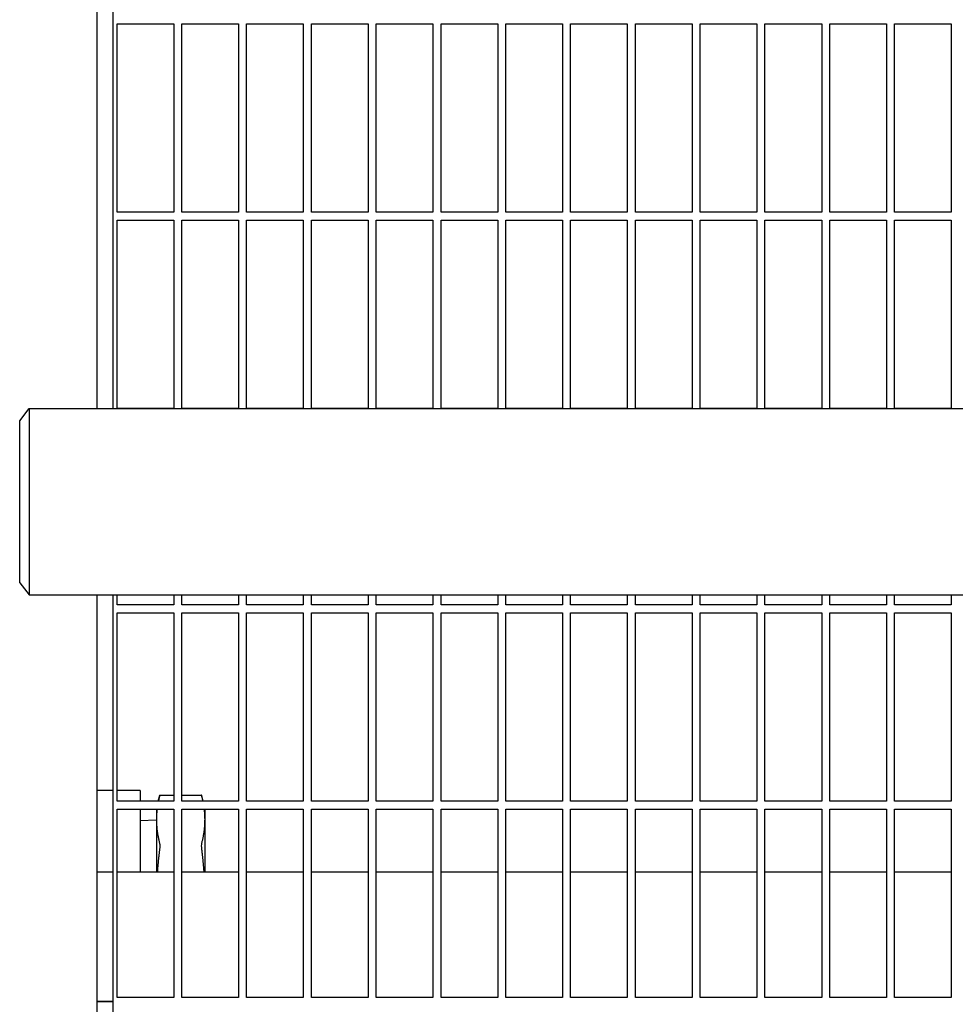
# Model space of a CAD drawing. Header units: inches. Extents: x 5 to 1128, y -85 to 748.
# Tile 666 of 693: x 743 to 758, y 610 to 625. Entities that reach past the tile are written whole.
import ezdxf

# ---------------------------------------------------------------- set-up
doc = ezdxf.new("R2010")
doc.units = ezdxf.units.IN
doc.header["$LTSCALE"] = 32
doc.header["$MEASUREMENT"] = 0
doc.layers.add('Visible (ANSI)', color=7, linetype='Continuous', lineweight=30)

msp = doc.modelspace()

# ---------------------------------------------------------------- linework, layer by layer
at = {"layer": 'Visible (ANSI)'}
for p, q in [((744.36063, 630.31478), (744.36063, 618.76228)), ((744.61063, 630.31478), (744.61063, 618.76228)), ((744.67313, 621.79728), (744.67313, 624.70353)), ((744.67313, 624.70353), (745.54813, 624.70353)), ((745.54813, 624.70353), (745.54813, 621.79728)), ((745.67313, 621.79728), (745.67313, 624.70353)), ((745.67313, 624.70353), (746.54813, 624.70353)), ((746.54813, 624.70353), (746.54813, 621.79728)), ((746.67313, 621.79728), (746.67313, 624.70353)), ((746.67313, 624.70353), (747.54813, 624.70353)), ((747.54813, 624.70353), (747.54813, 621.79728)), ((747.67313, 621.79728), (747.67313, 624.70353)), ((747.67313, 624.70353), (748.54813, 624.70353)), ((748.54813, 624.70353), (748.54813, 621.79728)), ((748.67313, 621.79728), (748.67313, 624.70353)), ((748.67313, 624.70353), (749.54813, 624.70353)), ((749.54813, 624.70353), (749.54813, 621.79728)), ((749.67313, 621.79728), (749.67313, 624.70353)), ((749.67313, 624.70353), (750.54813, 624.70353)), ((750.54813, 624.70353), (750.54813, 621.79728)), ((750.67313, 621.79728), (750.67313, 624.70353)), ((750.67313, 624.70353), (751.54813, 624.70353)), ((751.54813, 624.70353), (751.54813, 621.79728)), ((751.67313, 621.79728), (751.67313, 624.70353)), ((751.67313, 624.70353), (752.54813, 624.70353)), ((752.54813, 624.70353), (752.54813, 621.79728)), ((752.67313, 621.79728), (752.67313, 624.70353)), ((752.67313, 624.70353), (753.54813, 624.70353)), ((753.54813, 624.70353), (753.54813, 621.79728)), ((753.67313, 621.79728), (753.67313, 624.70353)), ((753.67313, 624.70353), (754.54813, 624.70353)), ((754.54813, 624.70353), (754.54813, 621.79728)), ((754.67313, 621.79728), (754.67313, 624.70353)), ((754.67313, 624.70353), (755.54813, 624.70353)), ((755.54813, 624.70353), (755.54813, 621.79728)), ((755.67313, 621.79728), (755.67313, 624.70353)), ((755.67313, 624.70353), (756.54813, 624.70353)), ((756.54813, 624.70353), (756.54813, 621.79728)), ((756.67313, 621.79728), (756.67313, 624.70353)), ((756.67313, 624.70353), (757.54813, 624.70353)), ((757.54813, 624.70353), (757.54813, 621.79728)), ((745.54813, 621.79728), (744.67313, 621.79728)), ((746.54813, 621.79728), (745.67313, 621.79728)), ((747.54813, 621.79728), (746.67313, 621.79728)), ((748.54813, 621.79728), (747.67313, 621.79728)), ((749.54813, 621.79728), (748.67313, 621.79728)), ((750.54813, 621.79728), (749.67313, 621.79728)), ((751.54813, 621.79728), (750.67313, 621.79728)), ((752.54813, 621.79728), (751.67313, 621.79728)), ((753.54813, 621.79728), (752.67313, 621.79728)), ((754.54813, 621.79728), (753.67313, 621.79728)), ((755.54813, 621.79728), (754.67313, 621.79728)), ((756.54813, 621.79728), (755.67313, 621.79728)), ((757.54813, 621.79728), (756.67313, 621.79728)), ((744.67313, 618.76603), (744.67313, 621.67228)), ((744.67313, 621.67228), (745.54813, 621.67228)), ((745.54813, 621.67228), (745.54813, 618.76603)), ((745.67313, 618.76603), (745.67313, 621.67228)), ((745.67313, 621.67228), (746.54813, 621.67228)), ((746.54813, 621.67228), (746.54813, 618.76603)), ((746.67313, 618.76603), (746.67313, 621.67228)), ((746.67313, 621.67228), (747.54813, 621.67228)), ((747.54813, 621.67228), (747.54813, 618.76603)), ((747.67313, 618.76603), (747.67313, 621.67228)), ((747.67313, 621.67228), (748.54813, 621.67228)), ((748.54813, 621.67228), (748.54813, 618.76603)), ((748.67313, 618.76603), (748.67313, 621.67228)), ((748.67313, 621.67228), (749.54813, 621.67228)), ((749.54813, 621.67228), (749.54813, 618.76603)), ((749.67313, 618.76603), (749.67313, 621.67228)), ((749.67313, 621.67228), (750.54813, 621.67228)), ((750.54813, 621.67228), (750.54813, 618.76603)), ((750.67313, 618.76603), (750.67313, 621.67228)), ((750.67313, 621.67228), (751.54813, 621.67228)), ((751.54813, 621.67228), (751.54813, 618.76603)), ((751.67313, 618.76603), (751.67313, 621.67228)), ((751.67313, 621.67228), (752.54813, 621.67228)), ((752.54813, 621.67228), (752.54813, 618.76603)), ((752.67313, 618.76603), (752.67313, 621.67228)), ((752.67313, 621.67228), (753.54813, 621.67228)), ((753.54813, 621.67228), (753.54813, 618.76603)), ((753.67313, 618.76603), (753.67313, 621.67228)), ((753.67313, 621.67228), (754.54813, 621.67228)), ((754.54813, 621.67228), (754.54813, 618.76603)), ((754.67313, 618.76603), (754.67313, 621.67228)), ((754.67313, 621.67228), (755.54813, 621.67228)), ((755.54813, 621.67228), (755.54813, 618.76603)), ((755.67313, 618.76603), (755.67313, 621.67228)), ((755.67313, 621.67228), (756.54813, 621.67228)), ((756.54813, 621.67228), (756.54813, 618.76603)), ((756.67313, 618.76603), (756.67313, 621.67228)), ((756.67313, 621.67228), (757.54813, 621.67228)), ((757.54813, 621.67228), (757.54813, 618.76603)), ((743.17063, 618.57478), (743.31451, 618.76228)), ((743.31451, 618.76228), (743.31451, 615.88728)), ((743.31451, 618.76228), (757.89176, 618.76228)), ((745.54813, 618.76603), (744.67313, 618.76603)), ((746.54813, 618.76603), (745.67313, 618.76603)), ((747.54813, 618.76603), (746.67313, 618.76603)), ((748.54813, 618.76603), (747.67313, 618.76603)), ((749.54813, 618.76603), (748.67313, 618.76603)), ((750.54813, 618.76603), (749.67313, 618.76603)), ((751.54813, 618.76603), (750.67313, 618.76603)), ((752.54813, 618.76603), (751.67313, 618.76603)), ((753.54813, 618.76603), (752.67313, 618.76603)), ((754.54813, 618.76603), (753.67313, 618.76603)), ((755.54813, 618.76603), (754.67313, 618.76603)), ((756.54813, 618.76603), (755.67313, 618.76603)), ((757.54813, 618.76603), (756.67313, 618.76603)), ((743.17063, 616.07478), (743.17063, 618.57478)), ((743.17063, 616.07478), (743.31451, 615.88728)), ((743.31451, 615.88728), (757.89176, 615.88728)), ((744.36063, 615.88728), (744.36063, 607.77228)), ((744.61063, 615.88728), (744.61063, 607.77228)), ((744.67313, 615.73478), (744.67313, 615.88728)), ((745.54813, 615.88728), (745.54813, 615.73478)), ((745.67313, 615.73478), (745.67313, 615.88728)), ((746.54813, 615.88728), (746.54813, 615.73478)), ((746.67313, 615.73478), (746.67313, 615.88728)), ((747.54813, 615.88728), (747.54813, 615.73478)), ((747.67313, 615.73478), (747.67313, 615.88728)), ((748.54813, 615.88728), (748.54813, 615.73478)), ((748.67313, 615.73478), (748.67313, 615.88728)), ((749.54813, 615.88728), (749.54813, 615.73478)), ((749.67313, 615.73478), (749.67313, 615.88728)), ((750.54813, 615.88728), (750.54813, 615.73478)), ((750.67313, 615.73478), (750.67313, 615.88728)), ((751.54813, 615.88728), (751.54813, 615.73478)), ((751.67313, 615.73478), (751.67313, 615.88728)), ((752.54813, 615.88728), (752.54813, 615.73478)), ((752.67313, 615.73478), (752.67313, 615.88728)), ((753.54813, 615.88728), (753.54813, 615.73478)), ((753.67313, 615.73478), (753.67313, 615.88728)), ((754.54813, 615.88728), (754.54813, 615.73478)), ((754.67313, 615.73478), (754.67313, 615.88728)), ((755.54813, 615.88728), (755.54813, 615.73478)), ((755.67313, 615.73478), (755.67313, 615.88728)), ((756.54813, 615.88728), (756.54813, 615.73478)), ((756.67313, 615.73478), (756.67313, 615.88728)), ((757.54813, 615.88728), (757.54813, 615.73478)), ((745.54813, 615.73478), (744.67313, 615.73478)), ((746.54813, 615.73478), (745.67313, 615.73478)), ((747.54813, 615.73478), (746.67313, 615.73478)), ((748.54813, 615.73478), (747.67313, 615.73478)), ((749.54813, 615.73478), (748.67313, 615.73478)), ((750.54813, 615.73478), (749.67313, 615.73478)), ((751.54813, 615.73478), (750.67313, 615.73478)), ((752.54813, 615.73478), (751.67313, 615.73478)), ((753.54813, 615.73478), (752.67313, 615.73478)), ((754.54813, 615.73478), (753.67313, 615.73478)), ((755.54813, 615.73478), (754.67313, 615.73478)), ((756.54813, 615.73478), (755.67313, 615.73478)), ((757.54813, 615.73478), (756.67313, 615.73478)), ((744.67313, 612.70353), (744.67313, 615.60978)), ((744.67313, 615.60978), (745.54813, 615.60978)), ((745.54813, 615.60978), (745.54813, 612.70353)), ((745.67313, 612.70353), (745.67313, 615.60978)), ((745.67313, 615.60978), (746.54813, 615.60978)), ((746.54813, 615.60978), (746.54813, 612.70353)), ((746.67313, 612.70353), (746.67313, 615.60978)), ((746.67313, 615.60978), (747.54813, 615.60978)), ((747.54813, 615.60978), (747.54813, 612.70353)), ((747.67313, 612.70353), (747.67313, 615.60978)), ((747.67313, 615.60978), (748.54813, 615.60978)), ((748.54813, 615.60978), (748.54813, 612.70353)), ((748.67313, 612.70353), (748.67313, 615.60978)), ((748.67313, 615.60978), (749.54813, 615.60978)), ((749.54813, 615.60978), (749.54813, 612.70353)), ((749.67313, 612.70353), (749.67313, 615.60978)), ((749.67313, 615.60978), (750.54813, 615.60978)), ((750.54813, 615.60978), (750.54813, 612.70353)), ((750.67313, 612.70353), (750.67313, 615.60978)), ((750.67313, 615.60978), (751.54813, 615.60978)), ((751.54813, 615.60978), (751.54813, 612.70353)), ((751.67313, 612.70353), (751.67313, 615.60978)), ((751.67313, 615.60978), (752.54813, 615.60978)), ((752.54813, 615.60978), (752.54813, 612.70353)), ((752.67313, 612.70353), (752.67313, 615.60978)), ((752.67313, 615.60978), (753.54813, 615.60978)), ((753.54813, 615.60978), (753.54813, 612.70353)), ((753.67313, 612.70353), (753.67313, 615.60978)), ((753.67313, 615.60978), (754.54813, 615.60978)), ((754.54813, 615.60978), (754.54813, 612.70353)), ((754.67313, 612.70353), (754.67313, 615.60978)), ((754.67313, 615.60978), (755.54813, 615.60978)), ((755.54813, 615.60978), (755.54813, 612.70353)), ((755.67313, 612.70353), (755.67313, 615.60978)), ((755.67313, 615.60978), (756.54813, 615.60978)), ((756.54813, 615.60978), (756.54813, 612.70353)), ((756.67313, 612.70353), (756.67313, 615.60978)), ((756.67313, 615.60978), (757.54813, 615.60978)), ((757.54813, 615.60978), (757.54813, 612.70353)), ((744.61063, 612.86774), (744.36063, 612.86774)), ((745.03063, 612.86774), (744.67313, 612.86774)), ((745.03063, 612.86774), (745.03063, 612.70353)), ((745.54813, 612.70353), (744.67313, 612.70353)), ((745.30764, 612.70353), (745.33245, 612.79612)), ((745.33245, 612.79612), (745.54813, 612.79612)), ((745.67313, 612.79612), (745.97882, 612.79612)), ((746.54813, 612.70353), (745.67313, 612.70353)), ((746.00363, 612.70353), (745.97882, 612.79612)), ((747.54813, 612.70353), (746.67313, 612.70353)), ((748.54813, 612.70353), (747.67313, 612.70353)), ((749.54813, 612.70353), (748.67313, 612.70353)), ((750.54813, 612.70353), (749.67313, 612.70353)), ((751.54813, 612.70353), (750.67313, 612.70353)), ((752.54813, 612.70353), (751.67313, 612.70353)), ((753.54813, 612.70353), (752.67313, 612.70353)), ((754.54813, 612.70353), (753.67313, 612.70353)), ((755.54813, 612.70353), (754.67313, 612.70353)), ((756.54813, 612.70353), (755.67313, 612.70353)), ((757.54813, 612.70353), (756.67313, 612.70353)), ((744.67313, 609.67228), (744.67313, 612.57853)), ((744.67313, 612.57853), (745.54813, 612.57853)), ((745.03063, 612.57853), (745.03063, 611.60978)), ((745.28063, 612.57853), (745.28063, 612.41853)), ((745.54813, 612.57853), (745.54813, 609.67228)), ((745.67313, 609.67228), (745.67313, 612.57853)), ((745.67313, 612.57853), (746.54813, 612.57853)), ((746.03063, 612.41853), (746.03063, 612.57853)), ((746.54813, 612.57853), (746.54813, 609.67228)), ((746.67313, 609.67228), (746.67313, 612.57853)), ((746.67313, 612.57853), (747.54813, 612.57853)), ((747.54813, 612.57853), (747.54813, 609.67228)), ((747.67313, 609.67228), (747.67313, 612.57853)), ((747.67313, 612.57853), (748.54813, 612.57853)), ((748.54813, 612.57853), (748.54813, 609.67228)), ((748.67313, 609.67228), (748.67313, 612.57853)), ((748.67313, 612.57853), (749.54813, 612.57853)), ((749.54813, 612.57853), (749.54813, 609.67228)), ((749.67313, 609.67228), (749.67313, 612.57853)), ((749.67313, 612.57853), (750.54813, 612.57853)), ((750.54813, 612.57853), (750.54813, 609.67228)), ((750.67313, 609.67228), (750.67313, 612.57853)), ((750.67313, 612.57853), (751.54813, 612.57853)), ((751.54813, 612.57853), (751.54813, 609.67228)), ((751.67313, 609.67228), (751.67313, 612.57853)), ((751.67313, 612.57853), (752.54813, 612.57853)), ((752.54813, 612.57853), (752.54813, 609.67228)), ((752.67313, 609.67228), (752.67313, 612.57853)), ((752.67313, 612.57853), (753.54813, 612.57853)), ((753.54813, 612.57853), (753.54813, 609.67228)), ((753.67313, 609.67228), (753.67313, 612.57853)), ((753.67313, 612.57853), (754.54813, 612.57853)), ((754.54813, 612.57853), (754.54813, 609.67228)), ((754.67313, 609.67228), (754.67313, 612.57853)), ((754.67313, 612.57853), (755.54813, 612.57853)), ((755.54813, 612.57853), (755.54813, 609.67228)), ((755.67313, 609.67228), (755.67313, 612.57853)), ((755.67313, 612.57853), (756.54813, 612.57853)), ((756.54813, 612.57853), (756.54813, 609.67228)), ((756.67313, 609.67228), (756.67313, 612.57853)), ((756.67313, 612.57853), (757.54813, 612.57853)), ((757.54813, 612.57853), (757.54813, 609.67228)), ((745.03063, 612.40433), (745.28063, 612.41524)), ((745.28063, 612.41853), (745.28063, 611.60978)), ((746.03063, 611.60978), (746.03063, 612.41853)), ((744.61063, 611.60978), (744.36063, 611.60978)), ((745.54813, 611.60978), (744.67313, 611.60978)), ((746.54813, 611.60978), (745.67313, 611.60978)), ((747.54813, 611.60978), (746.67313, 611.60978)), ((748.54813, 611.60978), (747.67313, 611.60978)), ((749.54813, 611.60978), (748.67313, 611.60978)), ((750.54813, 611.60978), (749.67313, 611.60978)), ((751.54813, 611.60978), (750.67313, 611.60978)), ((752.54813, 611.60978), (751.67313, 611.60978)), ((753.54813, 611.60978), (752.67313, 611.60978)), ((754.54813, 611.60978), (753.67313, 611.60978)), ((755.54813, 611.60978), (754.67313, 611.60978)), ((756.54813, 611.60978), (755.67313, 611.60978)), ((757.54813, 611.60978), (756.67313, 611.60978)), ((745.54813, 609.67228), (744.67313, 609.67228)), ((746.54813, 609.67228), (745.67313, 609.67228)), ((747.54813, 609.67228), (746.67313, 609.67228)), ((748.54813, 609.67228), (747.67313, 609.67228)), ((749.54813, 609.67228), (748.67313, 609.67228)), ((750.54813, 609.67228), (749.67313, 609.67228)), ((751.54813, 609.67228), (750.67313, 609.67228)), ((752.54813, 609.67228), (751.67313, 609.67228)), ((753.54813, 609.67228), (752.67313, 609.67228)), ((754.54813, 609.67228), (753.67313, 609.67228)), ((755.54813, 609.67228), (754.67313, 609.67228)), ((756.54813, 609.67228), (755.67313, 609.67228)), ((757.54813, 609.67228), (756.67313, 609.67228)), ((744.61063, 609.60978), (744.36063, 609.60978)), ((744.36063, 609.60978), (744.61063, 609.60978))]:
    msp.add_line(p, q, dxfattribs=at)
for points, weights in [([(745.3283, 612.77937), (745.31865, 612.74065), (745.31104, 612.70353)], [1.0414979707, 1.04381049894, 1.04352617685]), ([(746.00023, 612.70353), (745.99261, 612.74065), (745.98297, 612.77937)], [1.04352617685, 1.04381049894, 1.0414979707]), ([(745.29048, 612.57853), (745.28063, 612.49747), (745.28063, 612.41853)], [1.03479762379, 1.02402404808, 1]), ([(746.03063, 612.41853), (746.03063, 612.49747), (746.02079, 612.57853)], [1, 1.02402404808, 1.03479762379]), ([(745.28063, 612.41853), (745.28063, 612.24907), (745.3283, 612.05768)], [1, 1.05302826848, 1.0414979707]), ([(745.98297, 612.05768), (746.03063, 612.24907), (746.03063, 612.41853)], [1.0414979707, 1.05302826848, 1]), ([(745.3283, 611.94943), (745.30626, 611.77244), (745.29459, 611.60978)], [1.0414979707, 1.04679809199, 1.03845726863]), ([(746.01668, 611.60978), (746.00501, 611.77244), (745.98297, 611.94943)], [1.03845726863, 1.04679809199, 1.0414979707])]:
    msp.add_rational_spline(points, weights, degree=2, dxfattribs=at)
for points, knots in [([(745.33245, 612.79612), (745.33245, 612.79612), (745.33157, 612.79256), (745.32936, 612.78364), (745.32885, 612.7816), (745.3283, 612.77937)], [0.514911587, 0.514911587, 0.514911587, 0.514911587, 0.642348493, 0.642348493, 0.674907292, 0.674907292, 0.674907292, 0.674907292]), ([(745.98297, 612.77937), (745.98241, 612.7816), (745.98191, 612.78364), (745.97969, 612.79256), (745.97882, 612.79612), (745.97882, 612.79612)], [-0.674907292, -0.674907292, -0.674907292, -0.674907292, -0.642348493, -0.642348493, -0.514911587, -0.514911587, -0.514911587, -0.514911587]), ([(745.3283, 612.05768), (745.32885, 612.05545), (745.32936, 612.053), (745.33157, 612.03998), (745.33245, 612.02641), (745.33245, 611.99745), (745.33157, 611.98032), (745.32936, 611.95838), (745.32885, 611.9539), (745.3283, 611.94943)], [0.354915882, 0.354915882, 0.354915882, 0.354915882, 0.387474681, 0.387474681, 0.514911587, 0.514911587, 0.642348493, 0.642348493, 0.674907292, 0.674907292, 0.674907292, 0.674907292]), ([(745.98297, 611.94943), (745.98241, 611.9539), (745.98191, 611.95838), (745.97969, 611.98032), (745.97882, 611.99745), (745.97882, 612.02641), (745.97969, 612.03998), (745.98191, 612.053), (745.98241, 612.05545), (745.98297, 612.05768)], [-0.674907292, -0.674907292, -0.674907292, -0.674907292, -0.642348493, -0.642348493, -0.514911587, -0.514911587, -0.387474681, -0.387474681, -0.354915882, -0.354915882, -0.354915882, -0.354915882])]:
    msp.add_open_spline(points, degree=3, knots=knots, dxfattribs=at)

doc.saveas('drawing.dxf')
